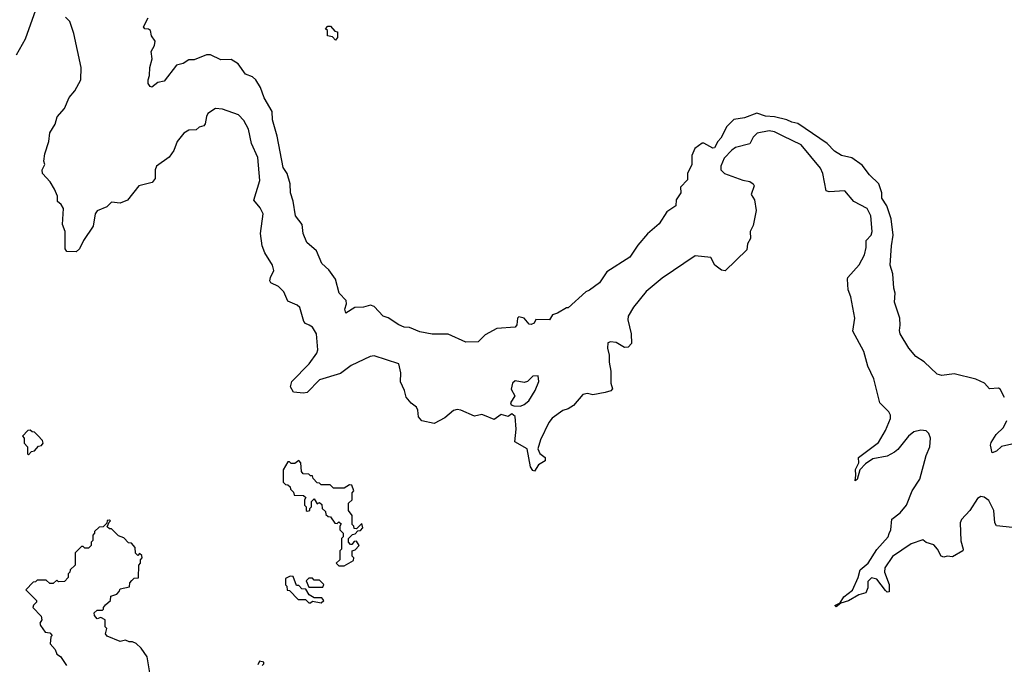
# Model space of a CAD drawing. Extents: x 2494106 to 2685573, y 758056 to 915185.
# Tile 346 of 507: x 2607265 to 2612849, y 892782 to 896436. Entities that reach past the tile are written whole.
import ezdxf

# ---------------------------------------------------------------- set-up
doc = ezdxf.new("R2010")
doc.units = 0

msp = doc.modelspace()

# ---------------------------------------------------------------- linework, layer by layer
at = {"layer": '0CON05XD'}
for points in [[(2607355, 896489.2), (2607295.5, 896325), (2607245.5, 896235)], [(2607572.5, 896357.5), (2607550, 896425), (2607525, 896450)], [(2611225, 895745.7), (2611205, 895710), (2611195, 895707.5), (2611145, 895736.7), (2611135, 895736.7), (2611093.3, 895705), (2611077, 895667), (2611076.2, 895615), (2611052.5, 895565), (2611051.7, 895528.3), (2611013, 895487), (2611013.3, 895455), (2610987.5, 895415), (2610985, 895380), (2610935, 895347.5), (2610891.7, 895278.3), (2610825, 895222.5), (2610771.2, 895158.8), (2610725, 895090), (2610595, 895006), (2610553.3, 894945), (2610497, 894903), (2610475.9, 894894.1), (2610375, 894802.5), (2610365, 894802.5), (2610315, 894772.5), (2610286.4, 894763.6), (2610270, 894735), (2610192.5, 894737.5), (2610182.5, 894715), (2610165, 894708.8), (2610155, 894710), (2610125, 894744), (2610095, 894751.2), (2610088.8, 894745), (2610083.9, 894706.1), (2610075, 894692.5), (2609970, 894685), (2609905, 894650), (2609865, 894610), (2609795, 894607.5), (2609695, 894653.8), (2609605, 894653.8), (2609535, 894666.2), (2609475, 894691.2), (2609445, 894694), (2609415, 894706), (2609355, 894746), (2609325.9, 894755.9), (2609275, 894810), (2609255, 894818.8), (2609215, 894806), (2609165, 894803.8), (2609115, 894772.5), (2609108.8, 894795), (2609118.8, 894825), (2609116.7, 894845), (2609076.1, 894886.1), (2609056.1, 894966.1), (2609017.7, 895017.7), (2608977.5, 895055), (2608948.8, 895125), (2608892.7, 895172.7), (2608872.9, 895225), (2608866.7, 895275), (2608829.2, 895325), (2608816.6, 895406.6), (2608800, 895455), (2608798.1, 895505), (2608781.2, 895565), (2608758.8, 895598.8), (2608726, 895775), (2608698.3, 895868.3), (2608695.8, 895915.8), (2608652.3, 895992.3), (2608630.7, 896050.7), (2608603.3, 896095), (2608585, 896112.5), (2608545, 896126.7), (2608503.8, 896185), (2608465, 896210), (2608405, 896208.8), (2608346.4, 896236.4), (2608325, 896236.7), (2608255, 896207.5), (2608225, 896207.5), (2608191.7, 896188.3), (2608155, 896177.5), (2608085, 896086.7), (2608049.3, 896080.7), (2608015, 896053.3), (2608005, 896057.5), (2607993.3, 896075), (2607993.3, 896095), (2608000.7, 896119.3), (2608002.5, 896165), (2608016.8, 896213.2), (2608010, 896255), (2608029.5, 896290.5), (2608033.3, 896315), (2608013.3, 896345), (2608007.5, 896375), (2607995, 896382.5), (2607975, 896383.3), (2607967.5, 896395), (2607993, 896447)], [(2609055, 896320), (2609038.3, 896338.3), (2609010, 896345), (2609010, 896375), (2609000, 896385), (2609011.7, 896398.3), (2609028.3, 896398.3), (2609051.7, 896371.7), (2609067, 896367), (2609067.5, 896335), (2609055, 896320)], [(2612895, 893557.5), (2612805, 893566.7), (2612794.1, 893584.1), (2612790, 893655), (2612760.3, 893710.3), (2612735, 893730), (2612715, 893733.8), (2612697.3, 893722.7), (2612654, 893655), (2612605, 893602.5), (2612599.2, 893585), (2612601.4, 893481.4), (2612616, 893435), (2612612.5, 893425), (2612555, 893391.9), (2612525, 893396.2), (2612505, 893390), (2612490, 893395), (2612470, 893435), (2612449.3, 893459.3), (2612405, 893472.5), (2612387, 893487), (2612320, 893465), (2612215, 893394), (2612171.2, 893328.8), (2612168.9, 893305), (2612196.4, 893235), (2612195, 893192.5), (2612185, 893191.2), (2612175, 893200.8), (2612125, 893264.2), (2612095, 893272), (2612075, 893252.5), (2612073.8, 893215), (2612063.3, 893186.7), (2612024.4, 893175.6), (2611965, 893143.1), (2611921.7, 893128.3), (2611895, 893107.5), (2611887.5, 893115), (2611918.3, 893131.7), (2611939.2, 893165), (2611986.8, 893203.2), (2612020, 893275), (2612031.2, 893318.8), (2612075.8, 893355), (2612126, 893434), (2612189.2, 893505), (2612195.7, 893524.3), (2612204.2, 893545), (2612210, 893605), (2612258.6, 893641.4), (2612293.3, 893685), (2612326.2, 893765), (2612369.1, 893830.9), (2612405.7, 893965), (2612426, 894015), (2612430, 894065), (2612420.5, 894090.5), (2612405, 894106), (2612375, 894109.2), (2612335, 894100.8), (2612306, 894075), (2612245, 893999.2), (2612225.5, 893984.5), (2612185, 893962.9), (2612103.4, 893946.6), (2612062.1, 893917.9), (2612030, 893885), (2612015, 893830), (2612002.5, 893822.5), (2612007.5, 893855), (2612004.2, 893885.8), (2612023.3, 893925), (2612022.5, 893955), (2612135, 894040), (2612175, 894107.5), (2612203.3, 894175), (2612202.5, 894195), (2612193.6, 894213.6), (2612142.5, 894265), (2612109.3, 894400.7), (2612075, 894472.5), (2612052, 894555), (2611990.3, 894670.3), (2612001.9, 894745), (2611979.2, 894865), (2611964.1, 894904.1), (2611958.8, 894965), (2611961.2, 894975), (2612025, 895046), (2612055, 895103.3), (2612064.4, 895145), (2612065.6, 895185), (2612093.3, 895215), (2612100, 895235), (2612091.2, 895325), (2612070, 895365), (2611995, 895405.8), (2611945, 895465.6), (2611855, 895460.8), (2611837.5, 895465), (2611819.4, 895565), (2611805.7, 895595), (2611696.5, 895726.5), (2611595, 895776.7), (2611545, 895800), (2611515, 895805.9), (2611447.6, 895792.4), (2611425, 895770), (2611405, 895731.4), (2611325, 895711.5), (2611303.5, 895696.5), (2611259.4, 895650.6), (2611241.4, 895605), (2611240.8, 895585), (2611262, 895565), (2611365, 895526.5), (2611405, 895518.6), (2611425, 895506.2), (2611430, 895495), (2611412.5, 895445), (2611432.5, 895415), (2611441.2, 895355), (2611425, 895270), (2611407.5, 895235), (2611410, 895195), (2611392.5, 895165), (2611387.7, 895132.3), (2611265, 895012.5), (2611245, 895016.2), (2611206.2, 895045), (2611185, 895087.5), (2611095, 895097.1), (2610908.9, 894971.1), (2610817.5, 894895), (2610745, 894806.2), (2610716.2, 894755), (2610713.3, 894735), (2610732.5, 894655), (2610735, 894600), (2610715, 894580), (2610695, 894577.5), (2610647, 894607), (2610615, 894610), (2610600, 894605), (2610597.5, 894575), (2610607.5, 894535), (2610607.5, 894495), (2610617, 894443), (2610617.5, 894375), (2610627, 894343), (2610617, 894333), (2610585, 894322.5), (2610515, 894310), (2610485, 894316.7), (2610459.3, 894310.7), (2610405, 894250), (2610375, 894230), (2610345, 894220), (2610285, 894177.5), (2610265, 894152.5), (2610217.5, 894055), (2610204.2, 894004.2), (2610215, 893976.7), (2610244.2, 893954.2), (2610244.2, 893935), (2610206.2, 893913.8), (2610185, 893876.7), (2610175, 893880), (2610162, 893902), (2610143.6, 894003.6), (2610073.6, 894043.6), (2610080, 894115), (2610075, 894187.5), (2610055, 894202.5), (2610035, 894187.5), (2609995, 894197.5), (2609955, 894170), (2609901.7, 894191.7), (2609885, 894198.8), (2609845, 894188.8), (2609767, 894223), (2609745, 894226.2), (2609725, 894220), (2609675, 894180), (2609615, 894146.7), (2609545, 894162.5), (2609527.5, 894185), (2609523, 894223), (2609515, 894240), (2609485, 894262.5), (2609456.4, 894296.4), (2609446.7, 894335), (2609425, 894382.5), (2609425.6, 894435), (2609415, 894486.2), (2609275, 894530.8), (2609252.3, 894527.7), (2609143.9, 894476.1), (2609085, 894430), (2608965, 894394.2), (2608895, 894323.3), (2608875, 894318.8), (2608817.5, 894325), (2608801.2, 894355), (2608808.8, 894385), (2608906.9, 894485), (2608949.4, 894545), (2608955.6, 894565), (2608947.5, 894655), (2608925, 894693.3), (2608907.5, 894705), (2608885, 894713.8), (2608875.8, 894725.8), (2608853.3, 894805), (2608838.3, 894818.3), (2608785, 894841.2), (2608763.7, 894893.7), (2608733.1, 894923.1), (2608690, 894945), (2608683.8, 894955), (2608686.7, 894975), (2608706.2, 895015), (2608698, 895045), (2608654.3, 895114.3), (2608640.8, 895155), (2608630.8, 895225), (2608646.5, 895335), (2608629.1, 895369.1), (2608592.7, 895412.7), (2608626.4, 895525), (2608614.6, 895655), (2608579.5, 895735), (2608562.9, 895815), (2608535.8, 895865), (2608505, 895896), (2608415, 895928.8), (2608375, 895932.5), (2608332.5, 895905), (2608323.6, 895886.4), (2608317.5, 895845), (2608310, 895835), (2608283.3, 895826.7), (2608265, 895812.5), (2608225, 895810), (2608195, 895792.5), (2608158.8, 895745), (2608140, 895695), (2608113, 895657), (2608040, 895605), (2608034, 895585), (2608033.3, 895535), (2608016.4, 895513.6), (2607940, 895495), (2607877, 895413), (2607835, 895396.7), (2607785, 895402.5), (2607760, 895375), (2607705, 895352.5), (2607692.5, 895335), (2607682.5, 895265), (2607627.5, 895185), (2607605, 895137.5), (2607585, 895120), (2607531.7, 895121.7), (2607523, 895137), (2607522.5, 895235), (2607507.5, 895275), (2607513.3, 895365), (2607499.3, 895389.3), (2607480, 895405), (2607480, 895435), (2607463.3, 895475), (2607437.3, 895517.3), (2607393.9, 895563.9), (2607392.5, 895585), (2607407.5, 895615), (2607402.5, 895635), (2607407.5, 895675), (2607430, 895745), (2607436.7, 895795), (2607465.9, 895844.1), (2607476.7, 895885), (2607518.3, 895931.7), (2607546.2, 895995), (2607577, 896033), (2607611.2, 896095), (2607613.3, 896165), (2607572.5, 896357.5)], [(2612850, 894295), (2612825, 894342.5), (2612815, 894347.5), (2612765, 894343.8), (2612736.1, 894376.1), (2612687.7, 894397.7), (2612565, 894428), (2612495, 894419.2), (2612467.7, 894427.7), (2612395, 894497.5), (2612346.1, 894526.1), (2612306.7, 894575), (2612258.8, 894655), (2612254, 894675), (2612258.8, 894705), (2612256.7, 894745), (2612226.2, 894835), (2612230, 894885), (2612221.2, 894915), (2612215.9, 894995.9), (2612202, 895045), (2612208, 895155), (2612217.5, 895215), (2612207.9, 895307.9), (2612181.7, 895381.7), (2612154.2, 895425), (2612153.8, 895455), (2612136.7, 895505), (2612085, 895556.7), (2612041.7, 895611.7), (2611983.9, 895653.9), (2611925, 895665.8), (2611885, 895690), (2611845, 895733.8), (2611677.9, 895847.9), (2611644.3, 895854.3), (2611615, 895868.6), (2611545.5, 895885.5), (2611495, 895890), (2611445, 895906.2), (2611375, 895878.8), (2611315, 895870), (2611275, 895830), (2611241.8, 895765), (2611225, 895745.7)], [(2610105, 894246.2), (2610125, 894254), (2610151.4, 894275), (2610188.1, 894335), (2610208.8, 894385), (2610205, 894416.7), (2610175, 894416), (2610144.1, 894385.9), (2610125, 894378.8), (2610075, 894390), (2610060, 894375), (2610051.7, 894341.7), (2610072.5, 894305), (2610047.5, 894265), (2610053, 894253), (2610067, 894247), (2610105, 894246.2)], [(2612925, 894037.5), (2612832.7, 894017.3), (2612805, 893990), (2612780.7, 893980.7), (2612770, 894025), (2612775, 894040), (2612803.3, 894085), (2612843.3, 894125), (2612862.5, 894165)], [(2607315, 893970), (2607331.7, 893988.3), (2607348.3, 893991.7), (2607371.7, 894018.3), (2607388.3, 894021.7), (2607397.5, 894035), (2607395, 894050), (2607368.3, 894078.3), (2607348.3, 894098.3), (2607335, 894100), (2607325, 894110), (2607311.7, 894108.3), (2607280, 894075), (2607290, 894065), (2607290, 894035), (2607310, 894015), (2607310, 893975), (2607315, 893970)], [(2609105, 893340), (2609158.3, 893371.7), (2609160, 893385), (2609150, 893395), (2609150, 893425), (2609168.3, 893431.7), (2609190, 893455), (2609175, 893480), (2609161.7, 893478.3), (2609148.3, 893461.7), (2609141.7, 893461.7), (2609130, 893475), (2609130, 893495), (2609151.7, 893518.3), (2609168.3, 893521.7), (2609181.7, 893538.3), (2609198.3, 893541.7), (2609210, 893555), (2609205, 893580), (2609175, 893550), (2609161.7, 893551.7), (2609160, 893565), (2609150, 893575), (2609150, 893625), (2609130, 893655), (2609130, 893695), (2609150, 893715), (2609150, 893755), (2609160, 893765), (2609148.3, 893798.3), (2609135, 893800), (2609105, 893780), (2609045, 893780), (2609025, 893800), (2608975, 893800), (2608965, 893810), (2608951.7, 893811.7), (2608930, 893835), (2608925, 893850), (2608915, 893850), (2608905, 893860), (2608871.7, 893861.7), (2608862.5, 893875), (2608860, 893925), (2608848.3, 893938.3), (2608825, 893920), (2608805, 893920), (2608795, 893930), (2608785, 893930), (2608760, 893885), (2608760, 893815), (2608771.7, 893801.7), (2608785, 893800), (2608798.3, 893788.3), (2608800, 893775), (2608818.3, 893758.3), (2608821.7, 893741.7), (2608875, 893740), (2608888.3, 893728.3), (2608880, 893715), (2608880, 893685), (2608890, 893675), (2608890, 893655), (2608895, 893650), (2608910, 893655), (2608910, 893665), (2608920, 893675), (2608920, 893705), (2608935, 893720), (2608951.7, 893691.7), (2608965, 893700), (2608978.3, 893688.3), (2608980, 893665), (2608998.3, 893648.3), (2609001.7, 893631.7), (2609015, 893620), (2609028.3, 893618.3), (2609051.7, 893581.7), (2609065, 893580), (2609075, 893590), (2609088.3, 893578.3), (2609080, 893565), (2609080, 893545), (2609100, 893525), (2609100, 893505), (2609090, 893495), (2609090, 893435), (2609080, 893425), (2609080, 893375), (2609060, 893355), (2609075, 893340), (2609105, 893340)], [(2608002.5, 892735), (2607987.5, 892825), (2607953, 892873), (2607925, 892900), (2607905, 892910), (2607885, 892910), (2607865, 892920), (2607835, 892912.5), (2607761.7, 892941.7), (2607752.5, 892955), (2607760, 892985), (2607750, 892995), (2607750, 893035), (2607725, 893047.5), (2607705, 893040), (2607688.3, 893058.3), (2607687.5, 893075), (2607705, 893090), (2607735, 893090), (2607740, 893095), (2607740, 893105), (2607750.7, 893119.3), (2607780, 893145), (2607781.7, 893168.3), (2607815, 893180), (2607830, 893195), (2607835, 893210), (2607888.3, 893221.7), (2607890, 893245), (2607901.7, 893258.3), (2607915, 893270), (2607938.3, 893271.7), (2607940, 893345), (2607950, 893355), (2607950, 893375), (2607960, 893385), (2607958.3, 893398.3), (2607945, 893410), (2607935, 893400), (2607921.7, 893411.7), (2607920, 893445), (2607898.3, 893468.3), (2607881.7, 893471.7), (2607855, 893500), (2607825, 893510), (2607785, 893550), (2607775, 893550), (2607761.7, 893561.7), (2607771.7, 893588.3), (2607780, 893595), (2607775, 893600), (2607761.7, 893598.3), (2607758.3, 893581.7), (2607738.3, 893561.7), (2607715, 893560), (2607690, 893535), (2607690, 893525), (2607680, 893515), (2607680, 893485), (2607670, 893475), (2607670, 893455), (2607655, 893440), (2607635, 893440), (2607625, 893450), (2607615, 893450), (2607585, 893420), (2607580, 893415), (2607580, 893345), (2607551.7, 893318.3), (2607550, 893305), (2607540, 893295), (2607540, 893275), (2607518.3, 893251.7), (2607485, 893250), (2607475, 893260), (2607455, 893240), (2607435, 893240), (2607415, 893260), (2607365, 893260), (2607355, 893250), (2607341.7, 893248.3), (2607300, 893205), (2607360, 893145), (2607360, 893135), (2607343, 893117), (2607340, 893105), (2607387.5, 893055), (2607390, 893035), (2607380, 893015), (2607383, 893003), (2607410, 892965), (2607435, 892960), (2607450, 892945), (2607442.5, 892937.5), (2607438.3, 892898.3), (2607467, 892867), (2607475, 892840), (2607496.4, 892826.4), (2607530, 892775)], [(2608975, 893130), (2608990, 893145), (2608978.3, 893158.3), (2608935, 893160), (2608907, 893177), (2608888.3, 893208.3), (2608865, 893210), (2608848.3, 893228.3), (2608835, 893230), (2608815, 893280), (2608798.3, 893281.7), (2608771.7, 893268.3), (2608772.5, 893232.5), (2608780, 893225), (2608781.7, 893201.7), (2608795, 893200), (2608845, 893150), (2608885, 893150), (2608905, 893130), (2608915, 893130), (2608925, 893140), (2608975, 893130)], [(2608985, 893220), (2608990, 893235), (2608965, 893260), (2608935, 893260), (2608925, 893270), (2608905, 893270), (2608890, 893255), (2608905, 893220), (2608985, 893220)], [(2608640, 892775), (2608650, 892785), (2608650, 892795), (2608625, 892800), (2608615, 892780)]]:
    msp.add_lwpolyline(points, dxfattribs=at)

doc.saveas('drawing.dxf')
